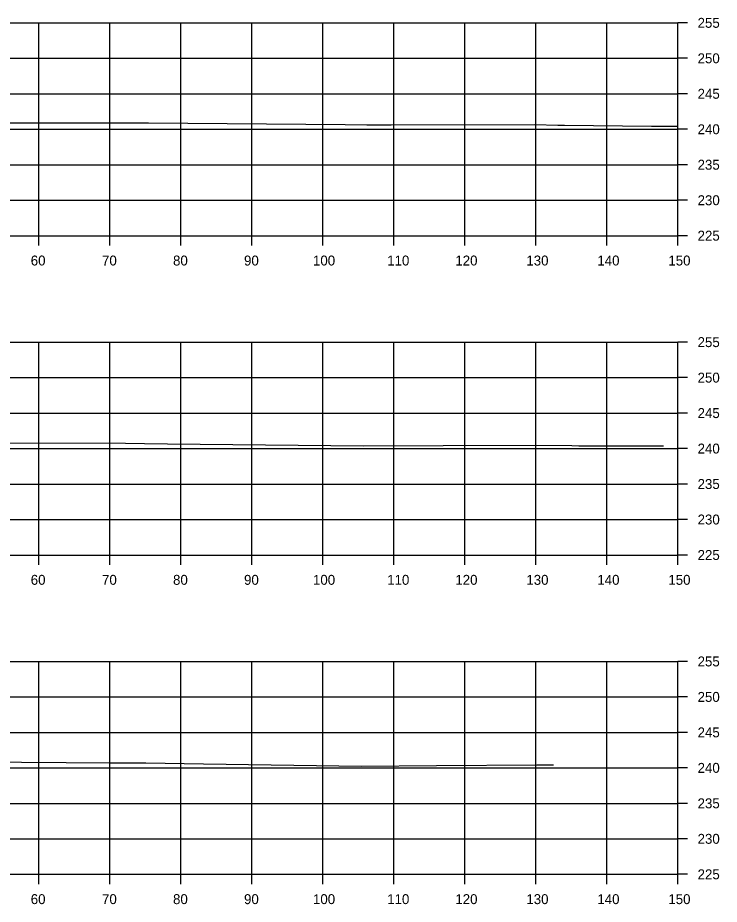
# Model space of a CAD drawing. Extents: x 1369627 to 1374022, y 380035 to 398173.
# Drawn here: x 1372943.3 to 1373042.1, y 384809.1 to 384934 of the extents above; entities that cross this region are included whole.
import ezdxf

# ---------------------------------------------------------------- set-up
doc = ezdxf.new("R2010")
doc.units = 0
for name, color, linetype in [('R_Axis', 7, 'Continuous'), ('R_Axis Annot', 7, 'Continuous'), ('R_Exist Surface', 7, 'Continuous'), ('R_Grid', 7, 'Continuous')]:
    doc.layers.add(name, color=color, linetype=linetype)

msp = doc.modelspace()

# ---------------------------------------------------------------- linework, layer by layer
at = {"layer": 'R_Axis'}
for p, q in [((1373036.21, 384903.28), (1373036.21, 384933.28)), ((1373037.61, 384933.28), (1373036.21, 384933.28)), ((1373037.61, 384928.28), (1373036.21, 384928.28)), ((1373037.61, 384923.28), (1373036.21, 384923.28)), ((1373037.61, 384918.28), (1373036.21, 384918.28)), ((1373037.61, 384913.28), (1373036.21, 384913.28)), ((1373037.61, 384908.28), (1373036.21, 384908.28)), ((1372736.21, 384903.28), (1373036.21, 384903.28)), ((1372946.21, 384901.88), (1372946.21, 384903.28)), ((1372956.21, 384901.88), (1372956.21, 384903.28)), ((1372966.21, 384901.88), (1372966.21, 384903.28)), ((1372976.21, 384901.88), (1372976.21, 384903.28)), ((1372986.21, 384901.88), (1372986.21, 384903.28)), ((1372996.21, 384901.88), (1372996.21, 384903.28)), ((1373006.21, 384901.88), (1373006.21, 384903.28)), ((1373016.21, 384901.88), (1373016.21, 384903.28)), ((1373026.21, 384901.88), (1373026.21, 384903.28)), ((1373036.21, 384901.88), (1373036.21, 384903.28)), ((1373037.61, 384903.28), (1373036.21, 384903.28)), ((1373036.21, 384858.28), (1373036.21, 384888.28)), ((1373037.61, 384888.28), (1373036.21, 384888.28)), ((1373037.61, 384883.28), (1373036.21, 384883.28)), ((1373037.61, 384878.28), (1373036.21, 384878.28)), ((1373037.61, 384873.28), (1373036.21, 384873.28)), ((1373037.61, 384868.28), (1373036.21, 384868.28)), ((1373037.61, 384863.28), (1373036.21, 384863.28)), ((1372736.21, 384858.28), (1373036.21, 384858.28)), ((1372946.21, 384856.88), (1372946.21, 384858.28)), ((1372956.21, 384856.88), (1372956.21, 384858.28)), ((1372966.21, 384856.88), (1372966.21, 384858.28)), ((1372976.21, 384856.88), (1372976.21, 384858.28)), ((1372986.21, 384856.88), (1372986.21, 384858.28)), ((1372996.21, 384856.88), (1372996.21, 384858.28)), ((1373006.21, 384856.88), (1373006.21, 384858.28)), ((1373016.21, 384856.88), (1373016.21, 384858.28)), ((1373026.21, 384856.88), (1373026.21, 384858.28)), ((1373036.21, 384856.88), (1373036.21, 384858.28)), ((1373037.61, 384858.28), (1373036.21, 384858.28)), ((1373036.21, 384813.28), (1373036.21, 384843.28)), ((1373037.61, 384843.28), (1373036.21, 384843.28)), ((1373037.61, 384838.28), (1373036.21, 384838.28)), ((1373037.61, 384833.28), (1373036.21, 384833.28)), ((1373037.61, 384828.28), (1373036.21, 384828.28)), ((1373037.61, 384823.28), (1373036.21, 384823.28)), ((1373037.61, 384818.28), (1373036.21, 384818.28)), ((1372736.21, 384813.28), (1373036.21, 384813.28)), ((1372946.21, 384811.88), (1372946.21, 384813.28)), ((1372956.21, 384811.88), (1372956.21, 384813.28)), ((1372966.21, 384811.88), (1372966.21, 384813.28)), ((1372976.21, 384811.88), (1372976.21, 384813.28)), ((1372986.21, 384811.88), (1372986.21, 384813.28)), ((1372996.21, 384811.88), (1372996.21, 384813.28)), ((1373006.21, 384811.88), (1373006.21, 384813.28)), ((1373016.21, 384811.88), (1373016.21, 384813.28)), ((1373026.21, 384811.88), (1373026.21, 384813.28)), ((1373036.21, 384811.88), (1373036.21, 384813.28)), ((1373037.61, 384813.28), (1373036.21, 384813.28))]:
    msp.add_line(p, q, dxfattribs=at)
at = {"layer": 'R_Exist Surface'}
for points in [[(1372938.38, 384919.19), (1372961.68, 384919.17), (1372989.39, 384918.93), (1372992.42, 384918.9), (1372995.83, 384918.91), (1373016.07, 384918.93), (1373019.33, 384918.88), (1373020.28, 384918.88), (1373032.53, 384918.73), (1373036.21, 384918.7)], [(1372937.45, 384874.08), (1372958.45, 384874.03), (1372961.1, 384874.01), (1372964.34, 384873.96), (1372991.95, 384873.65), (1373003.16, 384873.7), (1373016.15, 384873.75), (1373021.31, 384873.69), (1373022.27, 384873.68), (1373034.23, 384873.65)], [(1372937.52, 384829.14), (1372956.31, 384829), (1372961.32, 384828.97), (1372969.44, 384828.84), (1372991.66, 384828.51), (1373002.24, 384828.6), (1373016.35, 384828.73), (1373018.73, 384828.73)]]:
    msp.add_lwpolyline(points, dxfattribs=at)
at = {"layer": 'R_Grid'}
for p, q in [((1372736.21, 384933.28), (1373036.21, 384933.28)), ((1372946.21, 384903.28), (1372946.21, 384933.28)), ((1372956.21, 384903.28), (1372956.21, 384933.28)), ((1372966.21, 384903.28), (1372966.21, 384933.28)), ((1372976.21, 384903.28), (1372976.21, 384933.28)), ((1372986.21, 384903.28), (1372986.21, 384933.28)), ((1372996.21, 384903.28), (1372996.21, 384933.28)), ((1373006.21, 384903.28), (1373006.21, 384933.28)), ((1373016.21, 384903.28), (1373016.21, 384933.28)), ((1373026.21, 384903.28), (1373026.21, 384933.28)), ((1373036.21, 384903.28), (1373036.21, 384933.28)), ((1372736.21, 384928.28), (1373036.21, 384928.28)), ((1372736.21, 384923.28), (1373036.21, 384923.28)), ((1372736.21, 384918.28), (1373036.21, 384918.28)), ((1372736.21, 384913.28), (1373036.21, 384913.28)), ((1372736.21, 384908.28), (1373036.21, 384908.28)), ((1372736.21, 384903.28), (1373036.21, 384903.28)), ((1372736.21, 384888.28), (1373036.21, 384888.28)), ((1372946.21, 384858.28), (1372946.21, 384888.28)), ((1372956.21, 384858.28), (1372956.21, 384888.28)), ((1372966.21, 384858.28), (1372966.21, 384888.28)), ((1372976.21, 384858.28), (1372976.21, 384888.28)), ((1372986.21, 384858.28), (1372986.21, 384888.28)), ((1372996.21, 384858.28), (1372996.21, 384888.28)), ((1373006.21, 384858.28), (1373006.21, 384888.28)), ((1373016.21, 384858.28), (1373016.21, 384888.28)), ((1373026.21, 384858.28), (1373026.21, 384888.28)), ((1373036.21, 384858.28), (1373036.21, 384888.28)), ((1372736.21, 384883.28), (1373036.21, 384883.28)), ((1372736.21, 384878.28), (1373036.21, 384878.28)), ((1372736.21, 384873.28), (1373036.21, 384873.28)), ((1372736.21, 384868.28), (1373036.21, 384868.28)), ((1372736.21, 384863.28), (1373036.21, 384863.28)), ((1372736.21, 384858.28), (1373036.21, 384858.28)), ((1372736.21, 384843.28), (1373036.21, 384843.28)), ((1372946.21, 384813.28), (1372946.21, 384843.28)), ((1372956.21, 384813.28), (1372956.21, 384843.28)), ((1372966.21, 384813.28), (1372966.21, 384843.28)), ((1372976.21, 384813.28), (1372976.21, 384843.28)), ((1372986.21, 384813.28), (1372986.21, 384843.28)), ((1372996.21, 384813.28), (1372996.21, 384843.28)), ((1373006.21, 384813.28), (1373006.21, 384843.28)), ((1373016.21, 384813.28), (1373016.21, 384843.28)), ((1373026.21, 384813.28), (1373026.21, 384843.28)), ((1373036.21, 384813.28), (1373036.21, 384843.28)), ((1372736.21, 384838.28), (1373036.21, 384838.28)), ((1372736.21, 384833.28), (1373036.21, 384833.28)), ((1372736.21, 384828.28), (1373036.21, 384828.28)), ((1372736.21, 384823.28), (1373036.21, 384823.28)), ((1372736.21, 384818.28), (1373036.21, 384818.28)), ((1372736.21, 384813.28), (1373036.21, 384813.28))]:
    msp.add_line(p, q, dxfattribs=at)

# ---------------------------------------------------------------- texts
at = {"layer": 'R_Axis Annot'}
for s, p in [('255', (1373039.01, 384932.58)), ('250', (1373039.01, 384927.58)), ('245', (1373039.01, 384922.58)), ('240', (1373039.01, 384917.58)), ('235', (1373039.01, 384912.58)), ('230', (1373039.01, 384907.58)), ('225', (1373039.01, 384902.58)), ('60', (1372945.09, 384899.08)), ('70', (1372955.13, 384899.08)), ('80', (1372965.13, 384899.08)), ('90', (1372975.13, 384899.08)), ('100', (1372984.84, 384899.08)), ('110', (1372995.29, 384899.08)), ('120', (1373004.89, 384899.08)), ('130', (1373014.89, 384899.08)), ('140', (1373024.89, 384899.08)), ('150', (1373034.89, 384899.08)), ('255', (1373039.01, 384887.58)), ('250', (1373039.01, 384882.58)), ('245', (1373039.01, 384877.58)), ('240', (1373039.01, 384872.58)), ('235', (1373039.01, 384867.58)), ('230', (1373039.01, 384862.58)), ('225', (1373039.01, 384857.58)), ('60', (1372945.09, 384854.08)), ('70', (1372955.13, 384854.08)), ('80', (1372965.13, 384854.08)), ('90', (1372975.13, 384854.08)), ('100', (1372984.84, 384854.08)), ('110', (1372995.29, 384854.08)), ('120', (1373004.89, 384854.08)), ('130', (1373014.89, 384854.08)), ('140', (1373024.89, 384854.08)), ('150', (1373034.89, 384854.08)), ('255', (1373039.01, 384842.58)), ('250', (1373039.01, 384837.58)), ('245', (1373039.01, 384832.58)), ('240', (1373039.01, 384827.58)), ('235', (1373039.01, 384822.58)), ('230', (1373039.01, 384817.58)), ('225', (1373039.01, 384812.58)), ('60', (1372945.09, 384809.08)), ('70', (1372955.13, 384809.08)), ('80', (1372965.13, 384809.08)), ('90', (1372975.13, 384809.08)), ('100', (1372984.84, 384809.08)), ('110', (1372995.29, 384809.08)), ('120', (1373004.89, 384809.08)), ('130', (1373014.89, 384809.08)), ('140', (1373024.89, 384809.08)), ('150', (1373034.89, 384809.08))]:
    msp.add_text(s, height=1.4, dxfattribs=at).set_placement(p)

doc.saveas('drawing.dxf')
